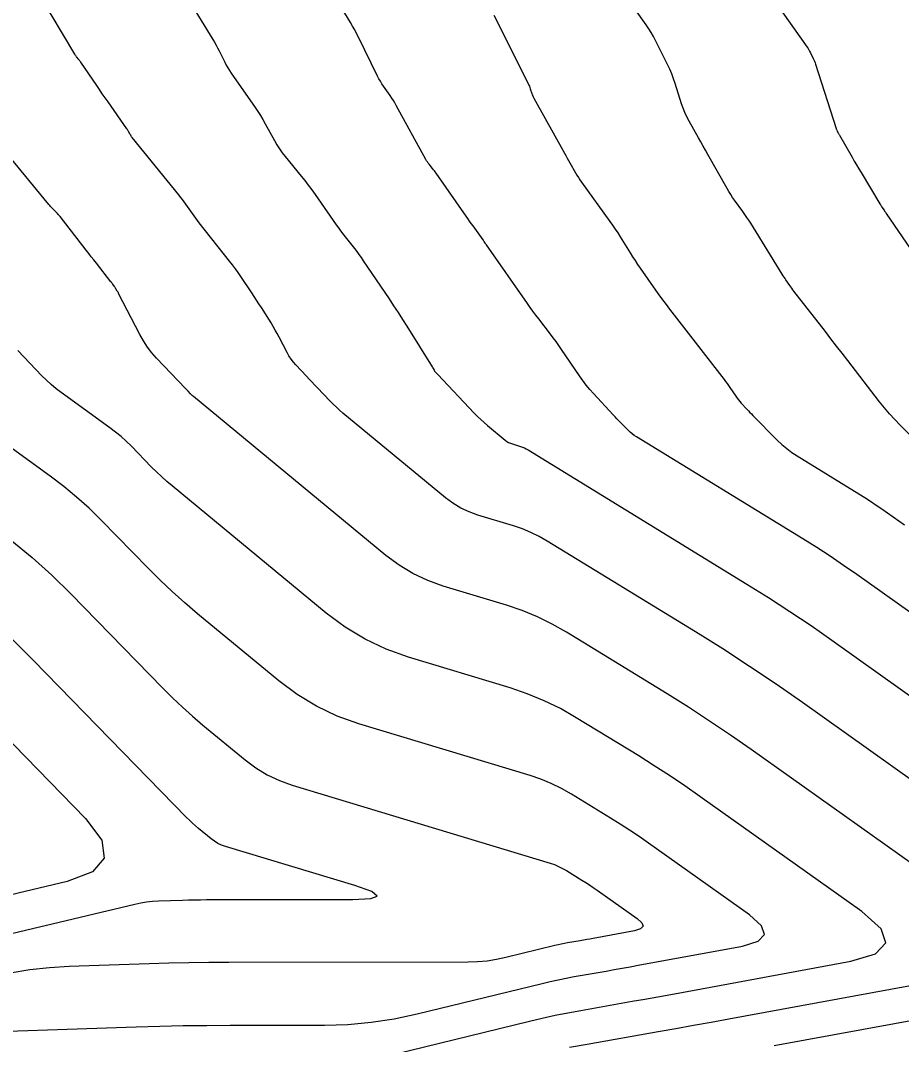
# Model space of a CAD drawing. Extents: x 1354696 to 1366163, y 660729 to 670380.
# Drawn here: x 1361893.46 to 1361928.16, y 664829.03 to 664869.33 of the extents above; entities that cross this region are included whole.
import ezdxf

# ---------------------------------------------------------------- set-up
doc = ezdxf.new("R2010")
doc.units = 0
doc.layers.add('R_Contours', color=7, linetype='Continuous')

msp = doc.modelspace()

# ---------------------------------------------------------------- linework, layer by layer
at = {"layer": 'R_Contours'}
for points in [[(1361930.421, 664838.11), (1361924.264, 664842.484), (1361923.228, 664843.207), (1361922.18, 664843.912), (1361921.12, 664844.599), (1361920.048, 664845.268), (1361914.21, 664848.845), (1361913.892, 664849.026), (1361913.564, 664849.186), (1361913.227, 664849.325), (1361912.88, 664849.442), (1361911.473, 664849.868), (1361911.13, 664849.99), (1361910.804, 664850.144), (1361910.495, 664850.331), (1361910.203, 664850.549), (1361906.164, 664853.88), (1361906.032, 664853.993), (1361905.904, 664854.109), (1361905.779, 664854.229), (1361905.658, 664854.354), (1361905.153, 664854.889), (1361905.048, 664855), (1361904.942, 664855.111), (1361904.837, 664855.222), (1361904.732, 664855.332), (1361904.311, 664855.775), (1361904.21, 664855.889), (1361904.117, 664856.009), (1361904.034, 664856.135), (1361903.96, 664856.268), (1361903.652, 664856.865), (1361903.575, 664857.009), (1361903.496, 664857.151), (1361903.414, 664857.292), (1361903.329, 664857.431), (1361902.948, 664858.036), (1361902.855, 664858.182), (1361902.761, 664858.328), (1361902.666, 664858.473), (1361902.569, 664858.617), (1361902.138, 664859.257), (1361902.033, 664859.411), (1361901.924, 664859.562), (1361901.813, 664859.712), (1361901.699, 664859.859), (1361900.502, 664861.374), (1361900.432, 664861.463), (1361900.364, 664861.553), (1361900.297, 664861.644), (1361900.232, 664861.737), (1361899.972, 664862.108), (1361899.906, 664862.2), (1361899.839, 664862.291), (1361899.77, 664862.38), (1361899.7, 664862.469), (1361897.86, 664864.734), (1361897.84, 664864.76), (1361897.821, 664864.787), (1361897.803, 664864.815), (1361897.786, 664864.844), (1361897.722, 664864.96), (1361897.706, 664864.989), (1361897.689, 664865.017), (1361897.671, 664865.045), (1361897.652, 664865.073), (1361896.91, 664866.129), (1361896.797, 664866.29), (1361896.685, 664866.451), (1361896.574, 664866.613), (1361896.463, 664866.775), (1361895.838, 664867.696), (1361895.819, 664867.723), (1361895.799, 664867.75), (1361895.779, 664867.776), (1361895.758, 664867.802), (1361895.674, 664867.905), (1361895.653, 664867.932), (1361895.634, 664867.958), (1361895.615, 664867.986), (1361895.598, 664868.014), (1361894.231, 664870.335)], [(1361899.874, 664870.497), (1361901.039, 664868.588), (1361901.103, 664868.479), (1361901.165, 664868.369), (1361901.224, 664868.258), (1361901.281, 664868.145), (1361901.504, 664867.691), (1361901.561, 664867.579), (1361901.623, 664867.469), (1361901.69, 664867.362), (1361901.76, 664867.257), (1361902.704, 664865.914), (1361902.811, 664865.757), (1361902.913, 664865.598), (1361903.011, 664865.436), (1361903.104, 664865.271), (1361903.469, 664864.607), (1361903.563, 664864.443), (1361903.665, 664864.284), (1361903.774, 664864.13), (1361903.89, 664863.98), (1361904.515, 664863.21), (1361904.658, 664863.031), (1361904.797, 664862.85), (1361904.933, 664862.667), (1361905.065, 664862.48), (1361905.896, 664861.293), (1361905.981, 664861.173), (1361906.069, 664861.054), (1361906.158, 664860.936), (1361906.248, 664860.82), (1361906.615, 664860.356), (1361906.705, 664860.24), (1361906.793, 664860.121), (1361906.879, 664860.001), (1361906.963, 664859.88), (1361907.978, 664858.372), (1361908.156, 664858.106), (1361908.331, 664857.838), (1361908.505, 664857.569), (1361908.677, 664857.299), (1361909.679, 664855.706), (1361909.689, 664855.689), (1361909.699, 664855.672), (1361909.708, 664855.655), (1361909.718, 664855.638), (1361909.754, 664855.567), (1361909.763, 664855.551), (1361909.773, 664855.536), (1361909.784, 664855.522), (1361909.796, 664855.508), (1361909.859, 664855.442), (1361909.884, 664855.415), (1361909.897, 664855.402), (1361911.334, 664853.879), (1361911.459, 664853.752), (1361911.587, 664853.628), (1361911.719, 664853.509), (1361911.854, 664853.394), (1361912.551, 664852.819), (1361912.617, 664852.769), (1361912.687, 664852.727), (1361912.76, 664852.693), (1361912.838, 664852.665), (1361913.155, 664852.569), (1361913.233, 664852.542), (1361913.31, 664852.511), (1361913.384, 664852.475), (1361913.455, 664852.434), (1361922.072, 664847.154), (1361922.923, 664846.623), (1361923.766, 664846.077), (1361924.598, 664845.517), (1361925.422, 664844.942), (1361929.068, 664842.352)], [(1361923.037, 664870.272), (1361924.443, 664868.279), (1361924.478, 664868.227), (1361924.511, 664868.174), (1361924.542, 664868.12), (1361924.571, 664868.065), (1361924.683, 664867.841), (1361924.71, 664867.785), (1361924.734, 664867.727), (1361924.757, 664867.669), (1361924.777, 664867.61), (1361925.583, 664865.086), (1361925.591, 664865.062), (1361925.601, 664865.039), (1361925.611, 664865.016), (1361925.623, 664864.994), (1361925.672, 664864.905), (1361925.685, 664864.883), (1361925.697, 664864.861), (1361925.709, 664864.839), (1361925.722, 664864.817), (1361926.215, 664863.949), (1361926.302, 664863.798), (1361926.389, 664863.646), (1361926.478, 664863.496), (1361926.568, 664863.346), (1361927.31, 664862.115), (1361927.33, 664862.083), (1361927.35, 664862.051), (1361927.37, 664862.02), (1361927.391, 664861.989), (1361927.475, 664861.865), (1361927.496, 664861.834), (1361927.517, 664861.803), (1361927.538, 664861.772), (1361927.559, 664861.741), (1361929.131, 664859.435)], [(1361928.485, 664846.047), (1361926.405, 664847.524), (1361925.882, 664847.889), (1361925.354, 664848.245), (1361924.819, 664848.592), (1361924.278, 664848.929), (1361917.722, 664852.947), (1361917.634, 664853.004), (1361917.55, 664853.067), (1361917.469, 664853.135), (1361917.393, 664853.207), (1361917.096, 664853.507), (1361917.023, 664853.583), (1361916.949, 664853.659), (1361916.877, 664853.735), (1361916.805, 664853.812), (1361916.033, 664854.646), (1361915.884, 664854.814), (1361915.742, 664854.986), (1361915.606, 664855.164), (1361915.476, 664855.348), (1361914.773, 664856.386), (1361914.666, 664856.54), (1361914.557, 664856.693), (1361914.446, 664856.844), (1361914.332, 664856.994), (1361913.871, 664857.588), (1361913.757, 664857.737), (1361913.645, 664857.887), (1361913.534, 664858.039), (1361913.426, 664858.193), (1361911.813, 664860.5), (1361911.802, 664860.516), (1361911.79, 664860.533), (1361911.779, 664860.55), (1361911.769, 664860.567), (1361911.726, 664860.636), (1361911.715, 664860.653), (1361911.704, 664860.67), (1361911.693, 664860.687), (1361911.681, 664860.703), (1361911.286, 664861.248), (1361911.217, 664861.345), (1361911.148, 664861.441), (1361911.079, 664861.538), (1361911.011, 664861.636), (1361909.828, 664863.326), (1361909.796, 664863.371), (1361909.763, 664863.416), (1361909.729, 664863.46), (1361909.694, 664863.504), (1361909.554, 664863.677), (1361909.519, 664863.721), (1361909.487, 664863.766), (1361909.457, 664863.813), (1361909.43, 664863.861), (1361908.264, 664865.989), (1361908.208, 664866.088), (1361908.149, 664866.186), (1361908.087, 664866.282), (1361908.023, 664866.376), (1361907.76, 664866.75), (1361907.696, 664866.845), (1361907.636, 664866.942), (1361907.58, 664867.041), (1361907.528, 664867.142), (1361906.775, 664868.681), (1361906.701, 664868.828), (1361906.624, 664868.972), (1361906.544, 664869.115), (1361906.46, 664869.256), (1361906.118, 664869.816)], [(1361912.109, 664869.547), (1361913.467, 664866.833), (1361913.488, 664866.788), (1361913.507, 664866.743), (1361913.525, 664866.696), (1361913.541, 664866.649), (1361913.602, 664866.46), (1361913.618, 664866.413), (1361913.636, 664866.367), (1361913.657, 664866.323), (1361913.68, 664866.279), (1361914.883, 664864.111), (1361914.937, 664864.015), (1361914.991, 664863.918), (1361915.046, 664863.822), (1361915.1, 664863.725), (1361915.319, 664863.34), (1361915.375, 664863.245), (1361915.434, 664863.151), (1361915.495, 664863.059), (1361915.558, 664862.968), (1361916.675, 664861.426), (1361916.781, 664861.277), (1361916.884, 664861.125), (1361916.985, 664860.972), (1361917.083, 664860.817), (1361917.469, 664860.193), (1361917.566, 664860.038), (1361917.666, 664859.884), (1361917.768, 664859.732), (1361917.872, 664859.581), (1361918.471, 664858.724), (1361918.607, 664858.531), (1361918.745, 664858.341), (1361918.886, 664858.152), (1361919.029, 664857.966), (1361921.174, 664855.201), (1361921.233, 664855.124), (1361921.291, 664855.046), (1361921.347, 664854.966), (1361921.402, 664854.886), (1361921.636, 664854.541), (1361921.684, 664854.473), (1361921.735, 664854.406), (1361921.789, 664854.341), (1361921.845, 664854.278), (1361922.073, 664854.031), (1361922.131, 664853.97), (1361922.189, 664853.909), (1361922.247, 664853.848), (1361922.306, 664853.788), (1361923.261, 664852.822), (1361923.445, 664852.647), (1361923.638, 664852.484), (1361923.841, 664852.333), (1361924.053, 664852.194), (1361926.484, 664850.704), (1361926.714, 664850.561), (1361926.942, 664850.413), (1361927.166, 664850.262), (1361927.389, 664850.107), (1361928.273, 664849.479)], [(1361929.377, 664852.138), (1361928.113, 664853.401), (1361927.897, 664853.623), (1361927.689, 664853.852), (1361927.489, 664854.087), (1361927.295, 664854.329), (1361926.041, 664855.952), (1361925.821, 664856.236), (1361925.601, 664856.52), (1361925.381, 664856.804), (1361925.161, 664857.088), (1361923.923, 664858.685), (1361923.882, 664858.738), (1361923.842, 664858.792), (1361923.802, 664858.846), (1361923.764, 664858.9), (1361923.61, 664859.12), (1361923.572, 664859.175), (1361923.535, 664859.231), (1361923.498, 664859.287), (1361923.463, 664859.344), (1361922.22, 664861.353), (1361922.146, 664861.47), (1361922.071, 664861.585), (1361921.993, 664861.699), (1361921.913, 664861.811), (1361921.589, 664862.259), (1361921.51, 664862.371), (1361921.434, 664862.486), (1361921.361, 664862.603), (1361921.291, 664862.722), (1361920.529, 664864.063), (1361920.437, 664864.226), (1361920.345, 664864.39), (1361920.253, 664864.554), (1361920.162, 664864.718), (1361919.797, 664865.374), (1361919.711, 664865.54), (1361919.632, 664865.709), (1361919.562, 664865.882), (1361919.501, 664866.059), (1361919.247, 664866.853), (1361919.183, 664867.043), (1361919.11, 664867.231), (1361919.031, 664867.415), (1361918.945, 664867.597), (1361918.472, 664868.541), (1361918.388, 664868.702), (1361918.299, 664868.858), (1361918.203, 664869.011), (1361918.102, 664869.161), (1361917.685, 664869.752)], [(1361931.774, 664833.868), (1361922.24, 664840.64), (1361921.426, 664841.208), (1361920.604, 664841.761), (1361919.771, 664842.301), (1361918.93, 664842.826), (1361914.965, 664845.256), (1361914.401, 664845.577), (1361913.819, 664845.861), (1361913.221, 664846.107), (1361912.605, 664846.315), (1361910.109, 664847.071), (1361909.5, 664847.288), (1361908.921, 664847.562), (1361908.373, 664847.892), (1361907.855, 664848.278), (1361900.27, 664854.536), (1361900.242, 664854.559), (1361900.215, 664854.584), (1361900.189, 664854.609), (1361900.164, 664854.635), (1361900.064, 664854.741), (1361900.039, 664854.767), (1361900.014, 664854.793), (1361899.989, 664854.82), (1361899.964, 664854.846), (1361898.825, 664856.042), (1361898.635, 664856.256), (1361898.462, 664856.482), (1361898.305, 664856.72), (1361898.165, 664856.969), (1361897.329, 664858.589), (1361897.317, 664858.613), (1361897.304, 664858.636), (1361897.29, 664858.659), (1361897.276, 664858.682), (1361897.219, 664858.773), (1361897.205, 664858.795), (1361897.19, 664858.818), (1361897.176, 664858.84), (1361897.161, 664858.862), (1361897.094, 664858.961), (1361897.078, 664858.985), (1361897.061, 664859.008), (1361897.044, 664859.031), (1361897.027, 664859.054), (1361896.454, 664859.779), (1361896.352, 664859.907), (1361896.251, 664860.036), (1361896.15, 664860.164), (1361896.05, 664860.293), (1361895.019, 664861.615), (1361894.985, 664861.657), (1361894.95, 664861.698), (1361894.914, 664861.738), (1361894.876, 664861.776), (1361894.724, 664861.929), (1361894.686, 664861.968), (1361894.65, 664862.007), (1361894.614, 664862.048), (1361894.58, 664862.089), (1361892.89, 664864.155)], [(1361903.469, 664827.499), (1361913.514, 664829.952), (1361914.014, 664830.07), (1361914.516, 664830.18), (1361915.02, 664830.281), (1361915.526, 664830.374), (1361917.552, 664830.73), (1361918.058, 664830.82), (1361918.564, 664830.91), (1361919.07, 664831.002), (1361919.576, 664831.094), (1361926.164, 664832.307), (1361927.141, 664832.604), (1361927.539, 664833.029), (1361927.357, 664833.583), (1361926.597, 664834.265), (1361920.217, 664838.797), (1361919.625, 664839.209), (1361919.028, 664839.611), (1361918.423, 664840.003), (1361917.812, 664840.385), (1361915.352, 664841.892), (1361914.728, 664842.248), (1361914.085, 664842.561), (1361913.423, 664842.833), (1361912.743, 664843.063), (1361908.744, 664844.273), (1361907.87, 664844.585), (1361907.038, 664844.979), (1361906.251, 664845.453), (1361905.506, 664846.008), (1361899.44, 664851.013), (1361899.226, 664851.194), (1361899.017, 664851.381), (1361898.814, 664851.574), (1361898.615, 664851.772), (1361897.831, 664852.575), (1361897.631, 664852.772), (1361897.423, 664852.959), (1361897.207, 664853.137), (1361896.983, 664853.306), (1361895.067, 664854.69), (1361894.866, 664854.842), (1361894.672, 664855.003), (1361894.486, 664855.172), (1361894.307, 664855.351), (1361893.358, 664856.34)], [(1361890.244, 664829.458), (1361898.024, 664829.723), (1361898.95, 664829.751), (1361899.875, 664829.771), (1361900.801, 664829.783), (1361901.727, 664829.788), (1361905.431, 664829.792), (1361906.354, 664829.82), (1361907.27, 664829.903), (1361908.18, 664830.041), (1361909.082, 664830.233), (1361914.013, 664831.437), (1361914.325, 664831.511), (1361914.638, 664831.579), (1361914.952, 664831.642), (1361915.267, 664831.7), (1361916.531, 664831.922), (1361916.847, 664831.978), (1361917.163, 664832.034), (1361917.478, 664832.092), (1361917.794, 664832.149), (1361921.902, 664832.906), (1361922.511, 664833.091), (1361922.76, 664833.356), (1361922.647, 664833.701), (1361922.172, 664834.127), (1361918.193, 664836.953), (1361917.824, 664837.21), (1361917.452, 664837.461), (1361917.074, 664837.706), (1361916.693, 664837.944), (1361915.159, 664838.884), (1361914.77, 664839.105), (1361914.369, 664839.301), (1361913.956, 664839.471), (1361913.532, 664839.614), (1361906.788, 664841.656), (1361905.936, 664841.959), (1361905.127, 664842.342), (1361904.36, 664842.804), (1361903.635, 664843.345), (1361900.437, 664845.983), (1361899.932, 664846.411), (1361899.439, 664846.853), (1361898.958, 664847.307), (1361898.489, 664847.775), (1361896.638, 664849.672), (1361896.166, 664850.136), (1361895.675, 664850.578), (1361895.165, 664850.998), (1361894.638, 664851.397), (1361889.348, 664855.216)], [(1361893.124, 664848.859), (1361893.927, 664848.196), (1361894.701, 664847.499), (1361895.445, 664846.769), (1361899.073, 664843.05), (1361899.453, 664842.672), (1361899.842, 664842.304), (1361900.241, 664841.947), (1361900.65, 664841.6), (1361902.305, 664840.234), (1361902.732, 664839.916), (1361903.183, 664839.645), (1361903.659, 664839.419), (1361904.16, 664839.241), (1361914.321, 664836.165), (1361914.489, 664836.108), (1361914.653, 664836.041), (1361914.812, 664835.963), (1361914.966, 664835.875), (1361915.575, 664835.502), (1361915.726, 664835.408), (1361915.875, 664835.311), (1361916.023, 664835.212), (1361916.17, 664835.11), (1361917.748, 664833.989), (1361917.936, 664833.82), (1361917.981, 664833.683), (1361917.882, 664833.578), (1361917.641, 664833.504), (1361916.011, 664833.204), (1361915.886, 664833.181), (1361915.761, 664833.159), (1361915.636, 664833.136), (1361915.51, 664833.114), (1361915.009, 664833.026), (1361914.884, 664833.003), (1361914.76, 664832.978), (1361914.635, 664832.951), (1361914.512, 664832.922), (1361912.572, 664832.448), (1361912.206, 664832.37), (1361911.837, 664832.314), (1361911.466, 664832.281), (1361911.092, 664832.269), (1361901.664, 664832.26), (1361900.879, 664832.256), (1361900.094, 664832.245), (1361899.309, 664832.228), (1361898.524, 664832.205), (1361895.385, 664832.098), (1361894.603, 664832.052), (1361893.827, 664831.967), (1361893.055, 664831.843)], [(1361886.636, 664831.859), (1361897.969, 664834.557), (1361898.199, 664834.606), (1361898.431, 664834.643), (1361898.664, 664834.669), (1361898.899, 664834.682), (1361899.841, 664834.714), (1361900.076, 664834.722), (1361900.312, 664834.727), (1361900.547, 664834.73), (1361900.783, 664834.731), (1361906.546, 664834.737), (1361907.257, 664834.772), (1361907.507, 664834.874), (1361907.297, 664835.045), (1361906.627, 664835.284), (1361901.532, 664836.826), (1361901.382, 664836.88), (1361901.239, 664836.947), (1361901.103, 664837.029), (1361900.976, 664837.124), (1361900.479, 664837.534), (1361900.356, 664837.638), (1361900.236, 664837.745), (1361900.119, 664837.856), (1361900.006, 664837.969), (1361893.981, 664844.143), (1361893.103, 664845.005)], [(1361891.785, 664842.268), (1361896.021, 664837.927), (1361896.662, 664837.069), (1361896.756, 664836.37), (1361896.302, 664835.829), (1361895.302, 664835.446), (1361887.188, 664833.514)], [(1361915.088, 664828.92), (1361915.784, 664829.048), (1361918.572, 664829.538), (1361919.269, 664829.661), (1361919.966, 664829.786), (1361920.662, 664829.912), (1361921.359, 664830.039), (1361932.016, 664832.001)], [(1361923.141, 664828.984), (1361931.405, 664830.505)]]:
    msp.add_lwpolyline(points, dxfattribs=at)

doc.saveas('drawing.dxf')
